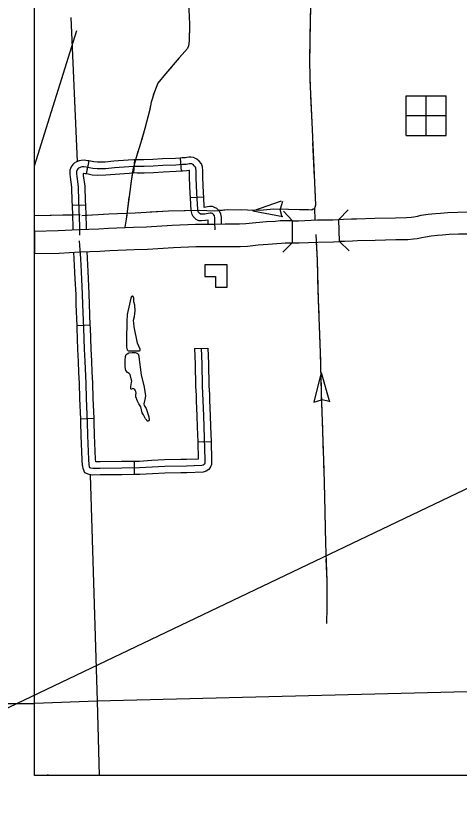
# Model space of a CAD drawing. Extents: x -117616 to 64730, y 54117 to 789866.
# Drawn here: x 62343.2 to 62443.4, y 54383.9 to 54561.1 of the extents above; entities that cross this region are included whole.
import ezdxf

# ---------------------------------------------------------------- set-up
doc = ezdxf.new("R2010")
doc.units = 0
for name, color, linetype in [('10', 7, 'Continuous'), ('32', 7, 'Continuous'), ('35', 7, 'Continuous'), ('37', 7, 'Continuous'), ('4', 7, 'Continuous'), ('43', 7, 'Continuous'), ('45', 7, 'Continuous'), ('5', 7, 'Continuous'), ('57', 7, 'Continuous'), ('58', 7, 'Continuous'), ('Default', 7, 'Continuous'), ('R_Dimension', 7, 'Continuous'), ('R_No Plot', 7, 'Continuous')]:
    doc.layers.add(name, color=color, linetype=linetype)

msp = doc.modelspace()

# ---------------------------------------------------------------- linework, layer by layer
at = {"layer": '10'}
for p, q in [((62397.49, 54514.28), (62395.16, 54514.02)), ((62399.9, 54514.47), (62397.49, 54514.28)), ((62401.83, 54514.59), (62399.9, 54514.47)), ((62402.97, 54514.7), (62401.83, 54514.59)), ((62404.04, 54514.72), (62402.97, 54514.7)), ((62405.77, 54514.73), (62404.04, 54514.72)), ((62405.72, 54509.73), (62405.77, 54514.73)), ((62416.37, 54510.03), (62416.23, 54515.03)), ((62352.81, 54512.45), (62347.42, 54512.34)), ((62347.42, 54512.34), (62347.42, 54507.34)), ((62357.5, 54512.7), (62352.81, 54512.45)), ((62361.98, 54512.85), (62357.5, 54512.7)), ((62364.19, 54513), (62361.98, 54512.85)), ((62369.8, 54513.21), (62364.19, 54513)), ((62372.74, 54513.28), (62369.8, 54513.21)), ((62378.57, 54513.68), (62372.74, 54513.28)), ((62383.81, 54513.92), (62378.57, 54513.68)), ((62388.3, 54513.92), (62383.81, 54513.92)), ((62390.55, 54513.96), (62388.3, 54513.92)), ((62392.43, 54513.94), (62390.55, 54513.96)), ((62393.78, 54513.96), (62392.43, 54513.94)), ((62395.16, 54514.02), (62393.78, 54513.96)), ((62378.85, 54508.69), (62383.92, 54508.92)), ((62383.92, 54508.92), (62388.3, 54508.92)), ((62388.3, 54508.92), (62390.57, 54508.96)), ((62390.57, 54508.96), (62392.44, 54508.94)), ((62392.44, 54508.94), (62393.92, 54508.96)), ((62393.92, 54508.96), (62395.54, 54509.03)), ((62395.54, 54509.03), (62397.97, 54509.3)), ((62397.97, 54509.3), (62400.25, 54509.48)), ((62400.25, 54509.48), (62402.22, 54509.6)), ((62402.22, 54509.6), (62403.26, 54509.7)), ((62403.26, 54509.7), (62404.11, 54509.72)), ((62404.11, 54509.72), (62405.72, 54509.73)), ((62347.42, 54507.34), (62352.99, 54507.45)), ((62352.99, 54507.45), (62357.72, 54507.71)), ((62357.72, 54507.71), (62362.23, 54507.86)), ((62362.23, 54507.86), (62364.45, 54508.01)), ((62364.45, 54508.01), (62369.95, 54508.21)), ((62369.95, 54508.21), (62372.98, 54508.29)), ((62372.98, 54508.29), (62378.85, 54508.69))]:
    msp.add_line(p, q, dxfattribs=at)
for points in [[(62416.23, 54515.03), (62417.27, 54515.09), (62419.1, 54515.15), (62420.21, 54515.21), (62424.32, 54515.3), (62429, 54515.4), (62431.5, 54515.46), (62432.54, 54515.57), (62433.18, 54515.64), (62434.01, 54515.78), (62434.84, 54515.97), (62436.36, 54516.22), (62438.04, 54516.4), (62439.19, 54516.48), (62440.86, 54516.63), (62443.09, 54516.69), (62445.37, 54516.74), (62448.89, 54516.78), (62453.74, 54516.92), (62455.62, 54517), (62459.4, 54517.13), (62464.2, 54517.27)], [(62405.77, 54514.73), (62407.1, 54514.74), (62411.37, 54514.93), (62414.84, 54514.95), (62416.23, 54515.03)], [(62464.34, 54512.27), (62459.55, 54512.14), (62455.82, 54512), (62453.92, 54511.92), (62448.99, 54511.78), (62445.44, 54511.74), (62443.21, 54511.7), (62441.16, 54511.64), (62439.59, 54511.5), (62438.48, 54511.42), (62437.03, 54511.26), (62435.8, 54511.06), (62434.98, 54510.88), (62433.89, 54510.69), (62433.09, 54510.6), (62431.83, 54510.46), (62429.11, 54510.4), (62424.43, 54510.3), (62420.4, 54510.22), (62419.33, 54510.15), (62417.5, 54510.09), (62416.37, 54510.03)], [(62405.72, 54509.73), (62407.22, 54509.74), (62411.49, 54509.93), (62415, 54509.95), (62416.37, 54510.03)]]:
    msp.add_lwpolyline(points, dxfattribs=at)
at = {"layer": '32'}
for p, q in [((62370.02, 54528.54), (62369.8, 54525.55)), ((62380.35, 54528.93), (62380.57, 54525.94)), ((62359.69, 54528.27), (62359.11, 54525.33)), ((62385.69, 54520.06), (62382.69, 54519.91)), ((62355.94, 54518.24), (62358.94, 54518.35))]:
    msp.add_line(p, q, dxfattribs=at)
for points in [[(62359.69, 54528.27), (62359.41, 54528.33), (62358.69, 54528.43), (62358.02, 54528.4), (62357.56, 54528.3), (62356.91, 54528.1), (62356.42, 54527.75), (62356.14, 54527.48), (62355.75, 54526.97), (62355.45, 54526.17), (62355.42, 54525.35), (62355.49, 54524.6), (62355.81, 54522.31), (62355.91, 54519.11), (62355.94, 54518.24)], [(62370.02, 54528.54), (62369.9, 54528.55), (62368.64, 54528.44), (62365.41, 54528.21), (62363.4, 54528.02), (62361.67, 54528.01), (62360.83, 54528.05), (62360.11, 54528.19), (62359.69, 54528.27)], [(62380.35, 54528.93), (62379.29, 54528.85), (62376.38, 54528.73), (62374.15, 54528.6), (62372.15, 54528.5), (62370.74, 54528.49), (62370.02, 54528.54)], [(62385.69, 54520.06), (62385.64, 54521.08), (62385.49, 54524.51), (62385.47, 54526.06), (62385.37, 54526.94), (62385.18, 54527.62), (62384.62, 54528.22), (62384.15, 54528.69), (62383.38, 54529.06), (62382.8, 54529.1), (62382.3, 54529.1), (62381.87, 54529.05), (62381.57, 54529), (62380.8, 54528.96), (62380.35, 54528.93)], [(62388.3, 54512.7), (62388.2, 54514.32), (62388.2, 54515.4), (62388.12, 54515.84), (62387.99, 54516.07), (62387.79, 54516.27), (62387.58, 54516.37), (62387.4, 54516.43), (62387.17, 54516.43), (62386.72, 54516.39), (62385.95, 54516.27), (62385.18, 54516.21), (62384.96, 54516.23), (62384.85, 54516.29), (62384.68, 54516.44), (62384.55, 54516.6), (62384.46, 54516.75), (62384.33, 54517.3), (62384.14, 54521.01), (62383.99, 54524.47), (62383.97, 54525.97), (62383.89, 54526.66), (62383.83, 54526.87), (62383.54, 54527.18), (62383.28, 54527.45), (62382.99, 54527.58), (62382.74, 54527.6), (62382.39, 54527.6), (62382.08, 54527.56), (62381.72, 54527.5), (62380.89, 54527.47), (62379.38, 54527.35), (62376.46, 54527.24), (62374.23, 54527.1), (62372.19, 54527), (62370.7, 54526.99), (62369.91, 54527.04), (62368.76, 54526.95), (62365.53, 54526.72), (62363.47, 54526.52), (62361.63, 54526.51), (62360.65, 54526.56), (62359.83, 54526.72), (62359.15, 54526.85), (62358.62, 54526.93), (62358.21, 54526.91), (62357.94, 54526.85), (62357.58, 54526.74), (62357.39, 54526.6), (62357.27, 54526.49), (62357.08, 54526.24), (62356.94, 54525.87), (62356.92, 54525.39), (62356.98, 54524.77), (62357.31, 54522.44), (62357.41, 54519.16), (62357.62, 54513.5), (62357.63, 54511.49)], [(62359.11, 54525.33), (62358.9, 54525.37), (62358.54, 54525.42), (62358.43, 54525.42), (62358.47, 54524.95), (62358.81, 54522.57), (62358.91, 54519.21), (62358.94, 54518.35)], [(62369.8, 54525.55), (62368.87, 54525.45), (62365.65, 54525.22), (62363.55, 54525.03), (62361.59, 54525), (62360.47, 54525.07), (62359.54, 54525.24), (62359.11, 54525.33)], [(62380.57, 54525.94), (62379.46, 54525.85), (62376.53, 54525.74), (62374.31, 54525.6), (62372.24, 54525.51), (62370.65, 54525.49), (62369.8, 54525.55)], [(62382.69, 54519.91), (62382.64, 54520.93), (62382.49, 54524.42), (62382.47, 54525.87), (62382.44, 54526.1), (62382.3, 54526.08), (62381.87, 54526.01), (62380.99, 54525.97), (62380.57, 54525.94)], [(62386.72, 54513.92), (62386.7, 54514.27), (62386.7, 54514.87), (62386.11, 54514.78), (62385.19, 54514.71), (62384.56, 54514.75), (62383.99, 54515.04), (62383.58, 54515.41), (62383.32, 54515.74), (62383.05, 54516.18), (62382.84, 54517.09), (62382.69, 54519.91)], [(62389.72, 54513.94), (62389.7, 54514.37), (62389.7, 54515.53), (62389.56, 54516.34), (62389.2, 54516.98), (62388.67, 54517.52), (62388.13, 54517.77), (62387.65, 54517.93), (62387.1, 54517.93), (62386.54, 54517.88), (62385.81, 54517.77), (62385.69, 54520.06)], [(62355.94, 54518.24), (62356.12, 54513.47), (62356.13, 54512.63)], [(62358.94, 54518.35), (62359.12, 54513.54), (62359.12, 54512.76)], [(62389.72, 54513.94), (62388.3, 54513.92), (62386.72, 54513.92)]]:
    msp.add_lwpolyline(points, dxfattribs=at)
at = {"layer": '35'}
for points in [[(62368.7, 54485.31), (62370.13, 54485.35), (62370.84, 54485.35), (62371.16, 54485.35), (62371.29, 54485.41), (62371.33, 54485.7), (62370.71, 54487.1), (62370, 54490.79), (62369.84, 54492.25), (62370.03, 54493.12), (62370.19, 54494.35), (62370.1, 54495.65), (62369.9, 54496.43), (62369.87, 54496.91), (62369.87, 54497.24), (62369.71, 54497.63), (62369.61, 54497.69), (62369.48, 54497.69), (62369.38, 54497.63), (62369.22, 54497.21), (62368.9, 54495.91), (62368.35, 54493.58), (62368.32, 54491.89), (62368.25, 54487.91), (62368.25, 54486.16), (62368.41, 54485.54), (62368.54, 54485.41), (62368.7, 54485.31)], [(62368.38, 54484.64), (62368.79, 54484.89), (62369.5, 54484.96), (62370.19, 54484.94), (62370.68, 54484.79), (62370.92, 54484.51), (62370.99, 54483.99), (62371.52, 54479.93), (62372.21, 54477.11), (62372.54, 54475.15), (62372.41, 54474.33), (62372.15, 54473.38), (62372.26, 54472.99), (62372.65, 54472.3), (62373.25, 54470.38), (62373.36, 54469.73), (62373.29, 54469.48), (62373.16, 54469.41), (62373.03, 54469.41), (62372.93, 54469.43), (62372.82, 54469.65), (62372.54, 54469.95), (62372.04, 54470.88), (62371.81, 54471.31), (62371.44, 54472.69), (62371.03, 54473.34), (62370.75, 54473.98), (62370.36, 54474.93), (62370.34, 54475.38), (62370.45, 54475.73), (62370.32, 54476.12), (62370.19, 54476.46), (62370.04, 54476.64), (62369.87, 54476.76), (62369.69, 54476.79), (62369.54, 54476.72), (62369.44, 54476.61), (62369.26, 54476.64), (62369.2, 54476.76), (62369.22, 54476.92), (62369.24, 54477.24), (62369.39, 54478.14), (62369.46, 54478.51), (62369.28, 54479.03), (62369.07, 54479.96), (62368.85, 54480.21), (62368.49, 54480.45), (62368.1, 54480.9), (62367.97, 54481.68), (62367.97, 54483.13), (62367.99, 54484.07), (62368.14, 54484.51), (62368.38, 54484.64)]]:
    msp.add_lwpolyline(points, dxfattribs=at)
at = {"layer": '37'}
for points in [[(62403.68, 54516.88), (62405.77, 54514.73)], [(62416.23, 54515.03), (62418.28, 54517.21)], [(62405.7, 54509.73), (62403.54, 54507.64)], [(62418.56, 54507.97), (62416.38, 54510.03)]]:
    msp.add_lwpolyline(points, dxfattribs=at)
at = {"layer": '4'}
msp.add_lwpolyline([(62463.12, 54408.71), (62361.61, 54406.12), (62347.42, 54405.62)], dxfattribs=at)
at = {"layer": '43'}
for p, q in [((62396.8, 54516.97), (62403.26, 54519.28)), ((62403.45, 54519.08), (62402.94, 54517.33)), ((62396.8, 54516.97), (62403.55, 54515.74)), ((62403.37, 54515.53), (62402.94, 54517.3)), ((62412.19, 54480.42), (62410.55, 54473.76)), ((62412.19, 54480.42), (62414.1, 54473.83)), ((62410.58, 54473.73), (62412.32, 54474.27)), ((62414.13, 54473.85), (62412.35, 54474.27))]:
    msp.add_line(p, q, dxfattribs=at)
for points in [[(62382.21, 54564.18), (62382.46, 54559.2), (62382.36, 54555.44), (62382.21, 54554.28), (62382.01, 54553.67), (62380.13, 54551.58), (62377.03, 54547.93), (62375.31, 54545.85), (62374.55, 54543.92), (62373.79, 54541.53), (62373.48, 54539.9), (62372.37, 54535.64), (62371.4, 54532.21), (62370.39, 54529.04), (62369.68, 54526.24), (62369.35, 54524.26), (62368.15, 54515.07), (62367.89, 54513.31)], [(62409.71, 54564.12), (62409.77, 54563.27), (62409.73, 54560.17)], [(62409.77, 54563.27), (62409.61, 54551.64), (62409.69, 54546.59), (62410.15, 54535.35), (62410.91, 54518.3), (62410.79, 54517.74), (62410.66, 54517.45), (62410.42, 54517.35), (62410.12, 54517.13), (62409.33, 54517.18), (62404.85, 54517.27), (62401.46, 54517.35), (62398.4, 54517.1), (62395.55, 54517.13), (62391.09, 54517.18), (62389.96, 54517.1), (62388.06, 54516.92)], [(62382.45, 54558.89), (62382.36, 54555.44), (62382.21, 54554.28), (62382.01, 54553.67), (62380.23, 54551.69)], [(62409.73, 54560.17), (62409.67, 54556.21)], [(62347.42, 54527.18), (62357.04, 54557.76)], [(62409.64, 54553.57), (62409.61, 54551.64), (62409.69, 54546.59), (62409.73, 54545.65)], [(62378.52, 54549.68), (62377.03, 54547.93), (62375.31, 54545.85), (62374.55, 54543.92), (62374.29, 54543.11)], [(62409.84, 54543.01), (62410.15, 54535.35), (62410.16, 54535.1)], [(62373.61, 54540.57), (62373.48, 54539.9), (62372.37, 54535.64), (62371.6, 54532.91)], [(62410.28, 54532.46), (62410.63, 54524.55)], [(62370.82, 54530.39), (62370.39, 54529.04), (62370.26, 54528.52)], [(62369.56, 54525.51), (62369.35, 54524.26), (62369.14, 54522.66)], [(62410.75, 54521.91), (62410.91, 54518.3), (62410.79, 54517.74), (62410.66, 54517.45), (62410.42, 54517.35), (62410.12, 54517.13), (62409.33, 54517.18), (62407.34, 54517.22)], [(62368.8, 54520.04), (62368.29, 54516.12)], [(62357.78, 54516.06), (62354.56, 54515.99), (62347.42, 54515.82)], [(62351.18, 54515.91), (62347.42, 54515.82)], [(62356.03, 54516.02), (62354.56, 54515.99), (62353.82, 54515.97)], [(62388.06, 54516.92), (62384.72, 54517.05), (62377.72, 54516.88), (62370.22, 54516.49), (62364.21, 54516.26), (62358.13, 54515.87)], [(62360.36, 54516.01), (62359.03, 54515.93)], [(62370.91, 54516.52), (62370.22, 54516.49), (62364.21, 54516.26), (62363, 54516.19)], [(62368.29, 54516.12), (62368.15, 54515.07), (62367.89, 54513.31)], [(62381.46, 54516.97), (62377.72, 54516.88), (62373.55, 54516.66)], [(62390.2, 54517.12), (62389.16, 54517.05)], [(62394.15, 54517.14), (62391.09, 54517.18), (62390.2, 54517.12)], [(62404.7, 54517.28), (62401.46, 54517.35), (62398.4, 54517.1), (62396.79, 54517.12)], [(62410.89, 54514.92), (62410.75, 54517.48)], [(62413.49, 54423.68), (62413.55, 54427.33), (62413.55, 54433.35), (62413.25, 54441.74), (62413.01, 54452.38), (62412.89, 54458.34), (62412.28, 54475.91), (62412.1, 54484.91), (62411.61, 54496.89), (62411.37, 54505.94), (62411.06, 54511.6)], [(62411.42, 54504.17), (62411.37, 54505.94), (62411.15, 54509.92)], [(62411.74, 54493.61), (62411.61, 54496.89), (62411.49, 54501.53)], [(62412.01, 54487.02), (62411.85, 54490.98)], [(62412.13, 54483.06), (62412.1, 54484.91), (62412.01, 54487.02)], [(62412.4, 54472.5), (62412.28, 54475.91), (62412.19, 54480.42)], [(62412.76, 54461.95), (62412.49, 54469.87)], [(62413.03, 54451.39), (62413.01, 54452.38), (62412.89, 54458.34), (62412.85, 54459.31)], [(62413.28, 54440.84), (62413.25, 54441.74), (62413.09, 54448.75)], [(62413.55, 54430.28), (62413.55, 54433.35), (62413.38, 54438.2)], [(62413.49, 54423.68), (62413.55, 54427.33), (62413.55, 54427.64)]]:
    msp.add_lwpolyline(points, dxfattribs=at)
at = {"layer": '45'}
for p, q in [((62360.06, 54491.13), (62357.06, 54491.02)), ((62383.6, 54485.86), (62386.6, 54485.97)), ((62360.91, 54470.04), (62357.91, 54469.91)), ((62384.33, 54464.76), (62387.33, 54464.86)), ((62369.96, 54460.34), (62369.97, 54457.34))]:
    msp.add_line(p, q, dxfattribs=at)
for points in [[(62385.1, 54485.91), (62385.24, 54482.39), (62385.35, 54477.33), (62385.51, 54474.08), (62385.65, 54470.65), (62385.73, 54468.15), (62385.96, 54460.66), (62385.92, 54459.92), (62385.86, 54459.72), (62385.78, 54459.61), (62385.59, 54459.49), (62385.29, 54459.39), (62381.81, 54459.25), (62376.86, 54459.18), (62374, 54459.02), (62371.2, 54458.84), (62367.15, 54458.82), (62362.3, 54458.76), (62360.62, 54458.74), (62360.19, 54458.8), (62359.97, 54458.9), (62359.87, 54459.14), (62359.8, 54459.61), (62359.74, 54460.78), (62359.52, 54466.21), (62359.44, 54469.19), (62359.21, 54474.59), (62359.11, 54477.98), (62358.9, 54482.96), (62358.76, 54485.74), (62358.58, 54490.48), (62358.39, 54495.83), (62358.33, 54498.16), (62358.05, 54503.19), (62357.94, 54506.19), (62357.72, 54509.16), (62357.63, 54510.2)], [(62356.64, 54501.54), (62356.56, 54503.12), (62356.44, 54506.11), (62356.33, 54507.63)], [(62359.64, 54501.71), (62359.55, 54503.26), (62359.43, 54506.27), (62359.33, 54507.76)], [(62360.06, 54491.13), (62359.89, 54495.87), (62359.83, 54498.22), (62359.64, 54501.71)], [(62357.06, 54491.02), (62356.89, 54495.78), (62356.83, 54498.1), (62356.64, 54501.54)], [(62360.5, 54480.59), (62360.39, 54483.03), (62360.26, 54485.8), (62360.08, 54490.53), (62360.06, 54491.13)], [(62357.5, 54480.46), (62357.4, 54482.89), (62357.26, 54485.67), (62357.08, 54490.42), (62357.06, 54491.02)], [(62383.6, 54485.86), (62383.74, 54482.34), (62383.85, 54477.28), (62383.95, 54475.29)], [(62386.6, 54485.97), (62386.74, 54482.44), (62386.85, 54477.39), (62386.95, 54475.43)], [(62357.91, 54469.91), (62357.71, 54474.54), (62357.61, 54477.93), (62357.5, 54480.46)], [(62360.91, 54470.04), (62360.71, 54474.65), (62360.61, 54478.04), (62360.5, 54480.59)], [(62383.95, 54475.29), (62384.01, 54474.02), (62384.15, 54470.6), (62384.23, 54468.1), (62384.33, 54464.76)], [(62386.95, 54475.43), (62387.01, 54474.15), (62387.15, 54470.71), (62387.22, 54468.19), (62387.33, 54464.86)], [(62358.35, 54459.17), (62358.3, 54459.44), (62358.24, 54460.71), (62358.02, 54466.16), (62357.94, 54469.13), (62357.91, 54469.91)], [(62361.27, 54460.25), (62361.24, 54460.85), (62361.02, 54466.26), (62360.94, 54469.24), (62360.91, 54470.04)], [(62384.33, 54464.76), (62384.45, 54460.86), (62381.77, 54460.75), (62380.49, 54460.73)], [(62387.33, 54464.86), (62387.46, 54460.65), (62387.41, 54459.66), (62387.24, 54459.08), (62386.85, 54458.49), (62386.22, 54458.12), (62385.57, 54457.9), (62381.85, 54457.75), (62380.54, 54457.73)], [(62369.96, 54460.34), (62367.14, 54460.32), (62362.28, 54460.26), (62361.27, 54460.25)], [(62380.49, 54460.73), (62376.81, 54460.67), (62373.92, 54460.52), (62371.15, 54460.34), (62369.96, 54460.34)], [(62369.97, 54457.34), (62367.17, 54457.32), (62362.32, 54457.26), (62360.52, 54457.24), (62359.77, 54457.35), (62358.81, 54457.78), (62358.42, 54458.72), (62358.35, 54459.17)], [(62380.54, 54457.73), (62376.91, 54457.68), (62374.09, 54457.52), (62371.26, 54457.34), (62369.97, 54457.34)]]:
    msp.add_lwpolyline(points, dxfattribs=at)
at = {"layer": '5'}
for points in [[(62355.66, 54560.71), (62357.09, 54528.16)], [(62359.99, 54457.32), (62361.61, 54406.12)], [(62361.61, 54406.12), (62362.06, 54389.3)]]:
    msp.add_lwpolyline(points, dxfattribs=at)
at = {"layer": '57'}
for p, q in [((62431.43, 54534.02), (62431.43, 54543.02)), ((62431.43, 54543.02), (62440.43, 54543.02)), ((62435.93, 54534.02), (62435.93, 54543.02)), ((62440.43, 54534.02), (62440.43, 54543.02)), ((62431.43, 54538.52), (62440.43, 54538.52)), ((62431.43, 54534.02), (62440.43, 54534.02))]:
    msp.add_line(p, q, dxfattribs=at)
at = {"layer": '58'}
msp.add_lwpolyline([(62390.99, 54504.81), (62385.91, 54504.81), (62385.91, 54502.13), (62388.31, 54502.13), (62388.31, 54499.73), (62390.99, 54499.73)], close=True, dxfattribs=at)
at = {"layer": 'Default'}
msp.add_line((62350.51, 54389.44), (62350, 54389.3), dxfattribs=at)
at = {"layer": 'R_Dimension'}
msp.add_line((62287.42, 54405.63), (62347.42, 54405.62), dxfattribs=at)
msp.add_lwpolyline([(62940.1, 54690.83), (62215.14, 54344.27), (61753.25, 54344.27)], dxfattribs=at)
at = {"layer": 'R_No Plot'}
msp.add_lwpolyline([(62347.42, 55314.94), (63854.85, 55314.94), (63854.85, 54389.3), (62347.42, 54389.3)], close=True, dxfattribs=at)

doc.saveas('drawing.dxf')
